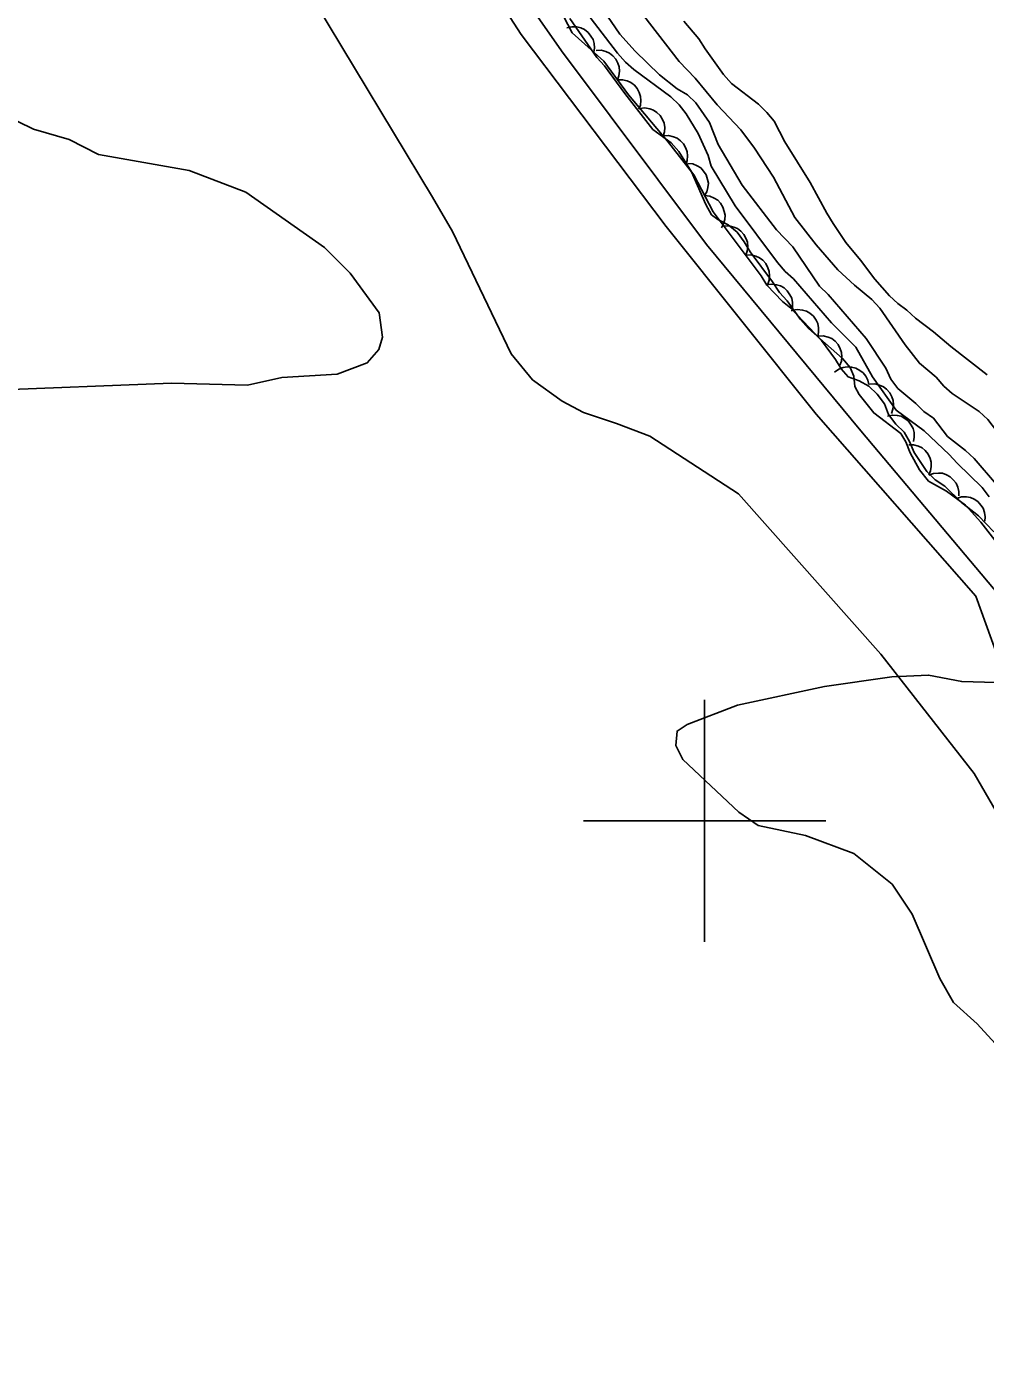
# Model space of a CAD drawing. Extents: x 336540 to 340074, y 5572036 to 5573747.
# Drawn here: x 338344 to 338423.2, y 5573155.6 to 5573265.6 of the extents above; entities that cross this region are included whole.
import ezdxf

# ---------------------------------------------------------------- set-up
doc = ezdxf.new("R2010")
doc.units = 0
for name, color, linetype in [('Niveau 1', 7, 'Continuous'), ('Niveau 2', 7, 'Continuous'), ('Niveau 22', 7, 'Continuous'), ('Niveau 4', 7, 'Continuous'), ('Niveau 44', 7, 'Continuous'), ('Niveau 61', 7, 'Continuous')]:
    doc.layers.add(name, color=color, linetype=linetype)

msp = doc.modelspace()

# ---------------------------------------------------------------- linework, layer by layer
at = {"layer": 'Niveau 1'}
msp.add_lwpolyline([(338376.79, 5573279.9), (338388.2, 5573263.57), (338400.16, 5573247.58), (338412.9, 5573232.19), (338425.75, 5573216.92), (338437.92, 5573201.18), (338451.99, 5573186.97), (338468.26, 5573175.52), (338479.37, 5573161.59), (338495.09, 5573149.23)], dxfattribs=at)
at = {"layer": 'Niveau 2'}
for points in [[(338424.3, 5573181.28), (338422.49, 5573183.23), (338420.56, 5573185), (338419.43, 5573186.97), (338417.14, 5573192.29), (338415.49, 5573194.76), (338412.31, 5573197.31), (338408.34, 5573198.79), (338404.41, 5573199.61), (338402.82, 5573200.72), (338398.2, 5573205.07), (338397.63, 5573206.22), (338397.73, 5573207.41), (338398.57, 5573207.96), (338402.73, 5573209.54), (338409.91, 5573211.1), (338415.46, 5573211.89), (338418.49, 5573212.04), (338421.23, 5573211.5), (338424.98, 5573211.4), (338422.38, 5573218.54), (338409.21, 5573233.57), (338396.82, 5573249.07), (338384.86, 5573264.93), (338374.02, 5573281.72)], [(338390.25, 5573269), (338392.99, 5573264.96), (338394.27, 5573263.56), (338396.29, 5573261.61), (338397.73, 5573260.45), (338398.59, 5573259.95), (338399.29, 5573259.29), (338400.4, 5573257.66), (338401.11, 5573255.85), (338403.1, 5573252.48), (338405.95, 5573248.79), (338407.28, 5573247.39), (338409.5, 5573244.14), (338410.19, 5573243.47), (338413.33, 5573239.84), (338414.96, 5573237.37), (338415.37, 5573236.47), (338415.96, 5573235.69), (338417.45, 5573234.47), (338418.09, 5573233.8), (338418.89, 5573233.25), (338420.06, 5573231.74), (338421.55, 5573230.57), (338422.25, 5573229.91), (338424.1, 5573227.78)], [(338389.28, 5573268.02), (338392.82, 5573263.38), (338393.46, 5573262.65), (338394.15, 5573262.04), (338397.2, 5573259.77), (338397.89, 5573259.11), (338398.47, 5573258.38), (338399.47, 5573256.75), (338400.3, 5573254.95), (338400.54, 5573254.05), (338402.53, 5573250.79), (338406.02, 5573246.09), (338406.66, 5573245.36), (338407.35, 5573244.75), (338410.48, 5573241.12), (338412.5, 5573239.12), (338413.85, 5573236.65), (338415.83, 5573233.91), (338418.13, 5573232.19), (338420.2, 5573230.25), (338420.84, 5573229.52), (338422.92, 5573227.52), (338423.5, 5573226.74)], [(338394.98, 5573266.47), (338397.89, 5573262.71), (338399.23, 5573261.32), (338401.03, 5573259.13), (338403, 5573257.07), (338404.11, 5573255.55), (338405.68, 5573253.14), (338407.45, 5573249.82), (338409.2, 5573247.57), (338410.99, 5573245.51), (338412.38, 5573244.23), (338413.82, 5573243.06), (338414.46, 5573242.33), (338416.56, 5573239.3), (338417.73, 5573237.79), (338419.11, 5573236.63), (338419.75, 5573235.9), (338420.44, 5573235.29), (338422.68, 5573233.8), (338423.38, 5573233.13), (338424.54, 5573231.62)], [(338388.88, 5573266.26), (338391.1, 5573263.02), (338391.73, 5573262.35), (338393.42, 5573260.05), (338395.74, 5573257.09), (338397.24, 5573255.99), (338397.87, 5573255.26), (338398.92, 5573253.58), (338400.11, 5573250.88), (338400.58, 5573250.04), (338401.09, 5573249.65), (338401.95, 5573249.21), (338402.7, 5573248.6), (338403.28, 5573247.82), (338403.75, 5573246.98), (338405.61, 5573244.52), (338406.19, 5573243.62), (338406.83, 5573242.95), (338407.93, 5573241.39), (338408.57, 5573240.66), (338411.39, 5573238.17), (338412.03, 5573237.44), (338412.33, 5573236.71), (338412.4, 5573235.86), (338412.75, 5573235.19), (338413.97, 5573233.68), (338416.21, 5573231.97), (338416.62, 5573231.29), (338416.98, 5573230.39), (338417.74, 5573228.99), (338418.49, 5573228.04), (338419.98, 5573227.22), (338421.53, 5573226.06), (338422.8, 5573224.67), (338424.54, 5573222.43)], [(338340.62, 5573235.53), (338355.98, 5573236.15), (338362.26, 5573235.96), (338365.11, 5573236.62), (338369.68, 5573236.87), (338372.15, 5573237.83), (338373.12, 5573238.91), (338373.41, 5573239.93), (338373.13, 5573241.94), (338370.75, 5573245.22), (338368.62, 5573247.33), (338362.13, 5573251.91), (338357.46, 5573253.7), (338349.96, 5573255.01), (338347.53, 5573256.26), (338344.59, 5573257.11), (338339.57, 5573259.55)]]:
    msp.add_lwpolyline(points, dxfattribs=at)
at = {"layer": 'Niveau 22'}
msp.add_lwpolyline([(338424.07, 5573200.76), (338422.25, 5573203.92), (338414.54, 5573213.75), (338402.8, 5573226.99), (338395.49, 5573231.75), (338392.74, 5573232.82), (338389.99, 5573233.71), (338388.25, 5573234.65), (338385.8, 5573236.42), (338384.03, 5573238.55), (338379.18, 5573248.67), (338377.55, 5573251.49), (338367.87, 5573267.51)], dxfattribs=at)
at = {"layer": 'Niveau 4'}
msp.add_lwpolyline([(338423.34, 5573236.84), (338420.34, 5573239.17), (338418.9, 5573240.39), (338417.4, 5573241.5), (338416.71, 5573242.17), (338415.96, 5573242.72), (338415.27, 5573243.34), (338414.05, 5573244.73), (338412.88, 5573246.3), (338411.66, 5573247.76), (338410.61, 5573249.33), (338410.08, 5573250.18), (338408.73, 5573252.71), (338406.62, 5573256.08), (338405.74, 5573257.77), (338405.15, 5573258.5), (338404.46, 5573259.17), (338402.21, 5573260.89), (338401.57, 5573261.62), (338400.04, 5573263.74), (338399.52, 5573264.58), (338398.3, 5573266.04)], dxfattribs=at)
at = {"layer": 'Niveau 44'}
for points in [[(338385.22, 5573272.51), (338389.07, 5573265.08), (338391.68, 5573262.74), (338393.72, 5573259.94), (338396.95, 5573256.11), (338399.11, 5573253.34), (338400.7, 5573250.3), (338404.68, 5573245.01), (338405.15, 5573244.22), (338406.42, 5573242.89), (338407.11, 5573242.33), (338409.65, 5573239.66), (338410.81, 5573238.1), (338411.28, 5573237.31), (338411.85, 5573236.65), (338412.77, 5573236.32), (338413.57, 5573235.89), (338414.26, 5573235.22), (338414.84, 5573234.44), (338415.19, 5573233.54), (338415.78, 5573232.76), (338416.47, 5573232.09), (338416.93, 5573231.31), (338417.29, 5573230.4), (338418.34, 5573228.84), (338419.03, 5573228.17), (338419.83, 5573227.62), (338421.22, 5573226.29), (338422.6, 5573225.18), (338423.87, 5573223.85)], [(338388.64, 5573265.47), (338389.05, 5573265.57), (338389.45, 5573265.55), (338389.78, 5573265.49), (338390.09, 5573265.33), (338390.38, 5573265.1), (338390.62, 5573264.8), (338390.8, 5573264.53), (338390.89, 5573264.19), (338390.92, 5573263.82), (338390.87, 5573263.46)], [(338391.04, 5573263.62), (338391.46, 5573263.63), (338391.85, 5573263.53), (338392.16, 5573263.4), (338392.43, 5573263.18), (338392.67, 5573262.9), (338392.84, 5573262.55), (338392.96, 5573262.25), (338392.97, 5573261.9), (338392.93, 5573261.53), (338392.81, 5573261.19)], [(338392.81, 5573261.19), (338393.23, 5573261.2), (338393.62, 5573261.1), (338393.92, 5573260.97), (338394.2, 5573260.75), (338394.44, 5573260.47), (338394.61, 5573260.13), (338394.72, 5573259.82), (338394.74, 5573259.47), (338394.7, 5573259.1), (338394.58, 5573258.77)], [(338394.66, 5573258.83), (338395.07, 5573258.87), (338395.47, 5573258.8), (338395.78, 5573258.69), (338396.07, 5573258.49), (338396.33, 5573258.23), (338396.53, 5573257.9), (338396.66, 5573257.6), (338396.71, 5573257.25), (338396.69, 5573256.88), (338396.59, 5573256.54)], [(338396.61, 5573256.55), (338397.02, 5573256.58), (338397.42, 5573256.49), (338397.73, 5573256.37), (338398.01, 5573256.16), (338398.26, 5573255.89), (338398.44, 5573255.55), (338398.57, 5573255.25), (338398.59, 5573254.9), (338398.56, 5573254.53), (338398.45, 5573254.18)], [(338398.61, 5573254.29), (338399.03, 5573254.24), (338399.4, 5573254.08), (338399.69, 5573253.91), (338399.92, 5573253.65), (338400.12, 5573253.34), (338400.24, 5573252.97), (338400.31, 5573252.65), (338400.27, 5573252.3), (338400.18, 5573251.95), (338400, 5573251.63)], [(338400, 5573251.63), (338400.42, 5573251.58), (338400.79, 5573251.42), (338401.08, 5573251.25), (338401.31, 5573250.99), (338401.51, 5573250.68), (338401.63, 5573250.32), (338401.7, 5573250), (338401.66, 5573249.65), (338401.57, 5573249.29), (338401.39, 5573248.97)], [(338401.6, 5573249.1), (338402.02, 5573249.12), (338402.41, 5573249.02), (338402.72, 5573248.9), (338403, 5573248.68), (338403.24, 5573248.41), (338403.42, 5573248.07), (338403.54, 5573247.77), (338403.56, 5573247.41), (338403.52, 5573247.05), (338403.41, 5573246.7)], [(338403.41, 5573246.7), (338403.82, 5573246.73), (338404.22, 5573246.63), (338404.52, 5573246.5), (338404.8, 5573246.29), (338405.05, 5573246.01), (338405.22, 5573245.67), (338405.34, 5573245.37), (338405.36, 5573245.02), (338405.33, 5573244.65), (338405.21, 5573244.31)], [(338405.12, 5573244.25), (338405.53, 5573244.32), (338405.94, 5573244.27), (338406.26, 5573244.18), (338406.56, 5573244), (338406.83, 5573243.75), (338407.05, 5573243.44), (338407.2, 5573243.15), (338407.26, 5573242.8), (338407.27, 5573242.43), (338407.19, 5573242.08)], [(338407.27, 5573242.16), (338407.68, 5573242.23), (338408.09, 5573242.18), (338408.4, 5573242.09), (338408.7, 5573241.91), (338408.98, 5573241.66), (338409.2, 5573241.35), (338409.35, 5573241.06), (338409.41, 5573240.71), (338409.41, 5573240.34), (338409.34, 5573239.99)], [(338409.38, 5573240.02), (338409.8, 5573240.04), (338410.19, 5573239.94), (338410.5, 5573239.82), (338410.77, 5573239.6), (338411.02, 5573239.32), (338411.19, 5573238.98), (338411.31, 5573238.68), (338411.33, 5573238.32), (338411.29, 5573237.96), (338411.17, 5573237.62)], [(338410.73, 5573237.05), (338411.07, 5573237.3), (338411.45, 5573237.43), (338411.78, 5573237.5), (338412.13, 5573237.47), (338412.48, 5573237.37), (338412.82, 5573237.19), (338413.08, 5573237), (338413.3, 5573236.72), (338413.47, 5573236.39), (338413.56, 5573236.04)], [(338413.64, 5573236.05), (338414.06, 5573236.07), (338414.45, 5573235.97), (338414.76, 5573235.84), (338415.03, 5573235.63), (338415.28, 5573235.35), (338415.45, 5573235.01), (338415.57, 5573234.7), (338415.59, 5573234.35), (338415.55, 5573233.98), (338415.43, 5573233.64)], [(338415.1, 5573233.42), (338415.51, 5573233.51), (338415.91, 5573233.47), (338416.23, 5573233.4), (338416.54, 5573233.23), (338416.83, 5573232.99), (338417.05, 5573232.68), (338417.22, 5573232.4), (338417.29, 5573232.06), (338417.31, 5573231.69), (338417.25, 5573231.33)], [(338416.85, 5573231.06), (338417.26, 5573231.06), (338417.65, 5573230.94), (338417.95, 5573230.8), (338418.22, 5573230.57), (338418.45, 5573230.28), (338418.61, 5573229.93), (338418.71, 5573229.62), (338418.71, 5573229.27), (338418.65, 5573228.91), (338418.52, 5573228.57)], [(338418.5, 5573228.53), (338418.89, 5573228.68), (338419.3, 5573228.72), (338419.63, 5573228.7), (338419.96, 5573228.58), (338420.28, 5573228.4), (338420.56, 5573228.13), (338420.76, 5573227.88), (338420.9, 5573227.55), (338420.98, 5573227.19), (338420.98, 5573226.83)], [(338420.8, 5573226.62), (338421.2, 5573226.75), (338421.61, 5573226.75), (338421.94, 5573226.71), (338422.26, 5573226.56), (338422.57, 5573226.36), (338422.82, 5573226.07), (338423.01, 5573225.81), (338423.12, 5573225.47), (338423.17, 5573225.1), (338423.14, 5573224.74)]]:
    msp.add_lwpolyline(points, dxfattribs=at)
at = {"layer": 'Niveau 61'}
for points in [[(338400, 5573190), (338400, 5573210)], [(338390, 5573200), (338410, 5573200)]]:
    msp.add_lwpolyline(points, dxfattribs=at)

doc.saveas('drawing.dxf')
